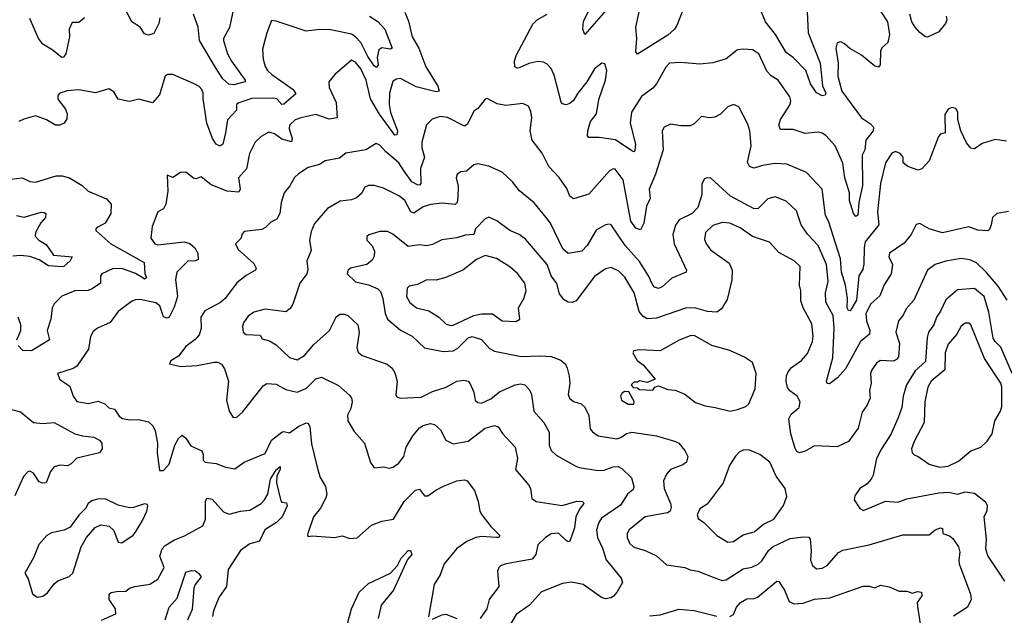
# Model space of a CAD drawing. Extents: x 1771496 to 1971148, y 471553 to 643630.
# Tile 421 of 656: x 1868011 to 1873243, y 583821 to 586986. Entities that reach past the tile are written whole.
import ezdxf

# ---------------------------------------------------------------- set-up
doc = ezdxf.new("R2010")
doc.units = 0

msp = doc.modelspace()

# ---------------------------------------------------------------- linework, layer by layer
at = {"layer": '0CON10XD'}
for points in [[(1872193.5, 587065), (1872201.4, 586915), (1872264.7, 586755), (1872276.9, 586635), (1872294.4, 586595), (1872292, 586585), (1872275, 586581.5), (1872245, 586597.5), (1872214.3, 586645), (1872189.3, 586715), (1872123, 586783), (1872085, 586810.4), (1872026.8, 586906.8), (1871974.8, 586974.8), (1871921.4, 587105)], [(1868755.4, 586995), (1868751.1, 586965), (1868725, 586912), (1868695, 586904), (1868675, 586910), (1868650.8, 586945), (1868606.9, 586975), (1868565.6, 587055)], [(1869147.9, 587045), (1869125.7, 586944.3), (1869094.2, 586885.8), (1869093.6, 586875), (1869116, 586805), (1869136.1, 586765), (1869208.9, 586665), (1869210, 586655), (1869149.8, 586640.2), (1869122.3, 586642.3), (1869090.7, 586670.7), (1869051.8, 586731.8), (1868966.5, 586875), (1868959.8, 586945), (1868934.8, 587015)], [(1871126.4, 587035), (1871015, 586907.5), (1871010, 586915), (1871004.3, 586935), (1871007.5, 586977.5), (1871051.5, 587065)], [(1871555.5, 587085), (1871503.8, 586955), (1871490, 586935), (1871455, 586903.8), (1871295, 586802.5), (1871286, 586816), (1871290, 586885), (1871285.5, 586945), (1871304.6, 587034.6)], [(1869870.7, 587005), (1869915.2, 586975.2), (1869951.3, 586935), (1869990.6, 586835), (1869981.4, 586828.6), (1869935, 586835.4), (1869919.2, 586825), (1869911.1, 586785), (1869916.5, 586746.5), (1869908.2, 586731.8), (1869895, 586741.3), (1869860.7, 586790.7), (1869823.5, 586865), (1869796.4, 586895), (1869775, 586908), (1869665, 586931.6), (1869605, 586934.1), (1869534, 586924), (1869375, 586977.5), (1869349.3, 586980.7), (1869324.2, 586915), (1869301.2, 586828.8), (1869305.7, 586775), (1869316.6, 586736.6), (1869328.1, 586715), (1869350.5, 586695), (1869465.4, 586615), (1869478.7, 586591.3), (1869415, 586536.4), (1869405, 586535.6), (1869377.8, 586565), (1869358.9, 586568.9), (1869245, 586566.4), (1869175, 586544.6), (1869164, 586535), (1869162.7, 586505), (1869116.2, 586453.8), (1869105.3, 586385), (1869091.4, 586325), (1869075, 586314.4), (1869055, 586324.4), (1869036.1, 586355), (1869005.2, 586435), (1868986.1, 586565), (1868986.7, 586595), (1868979.4, 586615), (1868965, 586630.5), (1868935, 586647), (1868825, 586693.6), (1868796.3, 586693.7), (1868784.6, 586685.4), (1868753.6, 586586.4), (1868717, 586543), (1868645, 586562.5), (1868595, 586550.8), (1868535, 586562.5), (1868511.5, 586601.5), (1868485, 586618.1), (1868415, 586597.5), (1868325, 586612.7), (1868263, 586607), (1868225, 586596), (1868213.6, 586583.6), (1868213.9, 586563.9), (1868255, 586510), (1868263.8, 586485), (1868261.7, 586458.3), (1868247.5, 586435), (1868225, 586425.8), (1868202.5, 586425), (1868154.2, 586454.2), (1868095, 586475.6), (1868033.7, 586456.3), (1868006, 586445)], [(1868355, 586996), (1868325, 586970), (1868290, 586970), (1868274.5, 586935.5), (1868275.5, 586895), (1868256.9, 586805), (1868245, 586787.1), (1868234.7, 586784.7), (1868184.7, 586824.7), (1868134.3, 586855), (1868111.9, 586885), (1868065, 586992.5)], [(1870058.6, 587025), (1870077.8, 586977.8), (1870097.3, 586895), (1870133.1, 586835), (1870169.6, 586735), (1870233, 586633), (1870240, 586605), (1870225, 586601.8), (1870118, 586628), (1870035, 586672.8), (1870011.1, 586668.9), (1869995, 586656.7), (1869976.9, 586595), (1869974.5, 586535), (1869982.1, 586492.1), (1870018.4, 586395), (1870015, 586373.8), (1870005, 586371.9), (1869923.3, 586483.3), (1869875.3, 586565), (1869853.3, 586665), (1869825, 586724.5), (1869795, 586760.6), (1869775, 586770), (1869686.7, 586695), (1869653.8, 586655), (1869655.8, 586625), (1869692.2, 586545), (1869699.2, 586465), (1869655, 586457.5), (1869585, 586482.3), (1869505, 586464.5), (1869475, 586454.4), (1869444.4, 586425), (1869442.5, 586405), (1869458.8, 586355), (1869455, 586335.8), (1869405, 586351), (1869365, 586380), (1869335, 586387.5), (1869294, 586365), (1869262.5, 586335), (1869232.9, 586275), (1869217.2, 586192.8), (1869173.9, 586146.1), (1869183.6, 586085), (1869175, 586070), (1869114.3, 586075), (1869028.5, 586108.5), (1868975, 586150), (1868949.5, 586140.5), (1868935, 586144.3), (1868895, 586175.6), (1868865, 586173.3), (1868825, 586147.5), (1868795, 586160), (1868798.6, 586075), (1868788.6, 586005), (1868775, 585981.2), (1868746.2, 585965), (1868715, 585887.5), (1868708, 585825), (1868730, 585795), (1868745, 585788.8), (1868884.6, 585804.6), (1868915, 585796.5), (1868942.7, 585772.7), (1868957.8, 585745), (1868959.2, 585710.8), (1868945.9, 585704.1), (1868905, 585701.9), (1868845.6, 585645), (1868840, 585605), (1868850, 585515), (1868832.3, 585457.7), (1868805, 585405.7), (1868795, 585399.4), (1868775, 585407.1), (1868756, 585465), (1868735, 585480.6), (1868651.8, 585498.2), (1868625, 585496.5), (1868605, 585487.5), (1868535, 585435.7), (1868492.5, 585377.5), (1868425, 585347.1), (1868401.4, 585328.6), (1868388, 585302), (1868377.5, 585235), (1868315, 585145.4), (1868295, 585132.5), (1868212.5, 585105), (1868224.5, 585074.5), (1868278, 585038), (1868295.4, 584985), (1868315, 584957.8), (1868375, 584946.4), (1868428.7, 584958.7), (1868464, 584945), (1868485, 584922.9), (1868516, 584916), (1868539.5, 584879.5), (1868557.4, 584867.4), (1868595, 584859.2), (1868645, 584862.1), (1868695, 584848.9), (1868718, 584828), (1868730.9, 584800.9), (1868744.3, 584735), (1868741.4, 584685), (1868755, 584590), (1868775, 584590), (1868806.1, 584623.9), (1868835.7, 584725), (1868855, 584761.2), (1868875, 584778), (1868895, 584762), (1868921.1, 584721.1), (1868979.4, 584695), (1868986.9, 584675), (1868985.8, 584645), (1868996.2, 584635), (1869055, 584627.7), (1869105, 584607.5), (1869155, 584600), (1869205, 584634.4), (1869315, 584680.8), (1869349, 584751), (1869405, 584794.5), (1869415, 584797.8), (1869445, 584791.1), (1869495, 584826.5), (1869535, 584844.2), (1869545, 584840), (1869553.6, 584823.6), (1869561.3, 584731.3), (1869590.9, 584615)], [(1872585, 587030), (1872623.3, 586975), (1872632.7, 586907.3), (1872623.8, 586865), (1872593.1, 586836.9), (1872585, 586817.5), (1872583.3, 586745), (1872575, 586733.8), (1872555, 586739.2), (1872485, 586797.7), (1872422.7, 586832.7), (1872395, 586856.9), (1872375, 586867.1), (1872355, 586863.3), (1872347.8, 586835), (1872360.6, 586755), (1872359.1, 586685), (1872380, 586605), (1872484.8, 586464.8), (1872533.1, 586433.1), (1872548.9, 586415), (1872546.5, 586395), (1872508.3, 586345), (1872501.5, 586295), (1872487.8, 586265), (1872490.4, 586105), (1872470.8, 586015), (1872465, 585946.7), (1872455, 585940), (1872441.2, 585955), (1872421.2, 586025), (1872420.5, 586065), (1872395.3, 586145.3), (1872385, 586223.3), (1872344.5, 586315), (1872295, 586371.1), (1872275, 586382.5), (1872255, 586387.5), (1872185, 586380.8), (1872121.5, 586401.5), (1872055, 586402.5), (1872045.5, 586425), (1872055, 586455.6), (1872105.4, 586535), (1872109.5, 586555), (1872104.2, 586575), (1872042, 586665), (1872005, 586687.1), (1871981.7, 586711.7), (1871938.6, 586805), (1871905, 586825.6), (1871855, 586829.2), (1871825, 586826.2), (1871765, 586778.1), (1871695, 586755.5), (1871625, 586750), (1871525, 586757.5), (1871465, 586754), (1871445, 586733.8), (1871395.3, 586644.7), (1871375, 586621.9), (1871315, 586577.8), (1871262.8, 586495), (1871255.3, 586435), (1871283.8, 586325), (1871280, 586290), (1871275, 586284.3), (1871265, 586288.6), (1871177.3, 586347.3), (1871090.5, 586360.5), (1871035, 586358.8), (1871029.2, 586369.2), (1871030, 586395), (1871044.4, 586445), (1871076.4, 586485), (1871088.3, 586561.7), (1871123.6, 586665), (1871131.4, 586715), (1871120.7, 586750.7), (1871105, 586753.8), (1871065.8, 586725), (1871025.4, 586654.6), (1870976.7, 586595), (1870955, 586556.2), (1870935, 586540), (1870915, 586534), (1870895, 586538), (1870887.8, 586547.8), (1870851.1, 586691.1), (1870835, 586725.8), (1870815, 586750), (1870795, 586760.5), (1870765, 586763.1), (1870717.7, 586752.3), (1870665, 586729.4), (1870655, 586727.5), (1870642, 586735), (1870640.5, 586765), (1870650, 586795), (1870737.6, 586962.4), (1870760.8, 586985), (1870815, 587014.5)], [(1872934.3, 587004.3), (1872937.5, 586985), (1872931.1, 586965), (1872895, 586920.9), (1872835, 586892.7), (1872824.3, 586894.3), (1872795, 586918.2), (1872770, 586945), (1872752.6, 586975), (1872741.6, 587015)], [(1873255, 586340.4), (1873195, 586348.3), (1873125, 586327.5), (1873085, 586300), (1873065, 586302.5), (1873041.7, 586331.7), (1873012.7, 586395), (1872995.7, 586455), (1872996.2, 586495), (1872985, 586513.3), (1872965, 586518.8), (1872945, 586510), (1872927.7, 586482.3), (1872930, 586385), (1872905, 586377.5), (1872893.3, 586365), (1872844.2, 586235.8), (1872805, 586193.3), (1872785, 586186.7), (1872730, 586205), (1872706.7, 586225), (1872705.8, 586255), (1872690.8, 586275), (1872665, 586285.5), (1872645, 586275.7), (1872612.2, 586225), (1872585.3, 586114.7), (1872569.5, 585965), (1872576.4, 585895), (1872504, 585805), (1872498, 585775), (1872497.4, 585687.4), (1872492.2, 585657.8), (1872471.1, 585625), (1872457.7, 585495), (1872425, 585439.4), (1872415, 585440), (1872407.8, 585455), (1872410.8, 585505), (1872399, 585575), (1872378.5, 585645), (1872372.7, 585715), (1872308.7, 585915), (1872293.2, 585945), (1872275.3, 586085.3), (1872192.9, 586172.9), (1872087.9, 586217.9), (1872025, 586220.9), (1871959.1, 586210.9), (1871915, 586196.7), (1871890, 586205), (1871879.1, 586229.1), (1871898.5, 586315), (1871891.1, 586395), (1871881.1, 586431.1), (1871856.9, 586475), (1871832, 586522), (1871805, 586534.5), (1871775, 586522.9), (1871735.6, 586484.4), (1871705, 586467.6), (1871675, 586464.7), (1871635, 586471.4), (1871595, 586432), (1871575, 586420.8), (1871525, 586421.4), (1871468.8, 586431.2), (1871435.8, 586414.2), (1871426, 586395), (1871431.4, 586295), (1871389.3, 586165), (1871355.5, 586085), (1871360.9, 586035), (1871342.1, 585995), (1871328.8, 585905), (1871310.5, 585869.5), (1871285, 585877.8), (1871258.8, 585915), (1871217.6, 586135), (1871175, 586191.1), (1871165, 586193.3), (1871145, 586181.9), (1871035, 586058.6), (1870955, 586034), (1870935, 586048), (1870919.4, 586089.4), (1870877.9, 586147.9), (1870823.8, 586205), (1870787, 586277), (1870735.4, 586345), (1870724.6, 586395), (1870732, 586465), (1870728, 586498), (1870715, 586525.8), (1870685, 586540), (1870595, 586529.1), (1870548.5, 586538.5), (1870495, 586566), (1870485, 586563.8), (1870445.7, 586514.3), (1870425, 586498.8), (1870390.2, 586429.8), (1870375, 586420), (1870285, 586465.4), (1870245, 586470.5), (1870203.8, 586456.2), (1870173.1, 586426.9), (1870148.5, 586335), (1870148.2, 586305), (1870161.6, 586255), (1870141.3, 586195), (1870143.1, 586115), (1870135, 586106.9), (1870125, 586108.4), (1870095, 586124.8), (1870055, 586180), (1870026.1, 586225), (1869955.9, 586285), (1869925, 586319.4), (1869905, 586327.1), (1869851.2, 586295), (1869745, 586275.8), (1869710.7, 586249.3), (1869633.8, 586236.2), (1869604, 586216), (1869545, 586199.6), (1869492.6, 586167.4), (1869472, 586148), (1869447.6, 586102.4), (1869416, 586065), (1869401.4, 586015), (1869394.4, 585955), (1869377.1, 585925), (1869345, 585909.2), (1869318.3, 585881.7), (1869298.7, 585871.3), (1869205, 585860), (1869193.1, 585846.9), (1869186.8, 585823.2), (1869158.8, 585795), (1869172, 585765), (1869255, 585690), (1869267.5, 585665), (1869264, 585655), (1869215, 585626.9), (1869165, 585588.1), (1869103.3, 585505), (1869077.6, 585482.4), (1868995, 585438.1), (1868973.1, 585405), (1868976.5, 585345), (1868965, 585311.4), (1868944.1, 585285.9), (1868895, 585248.9), (1868855, 585197.5), (1868815, 585173.3), (1868807.5, 585157.5), (1868865, 585142.9), (1868955, 585148.2), (1869045, 585166.2), (1869065, 585165.4), (1869084.3, 585155), (1869100.5, 585130.5), (1869121.5, 585065), (1869110.8, 584965), (1869123.8, 584905), (1869145, 584872.5), (1869165, 584873.8), (1869195, 584900.8), (1869305, 585040.8), (1869325, 585052.9), (1869375, 585048.5), (1869425, 585020.9), (1869485, 585006.5), (1869535, 585027.8), (1869585, 585078.1), (1869615, 585085.6), (1869705, 585042.2), (1869765, 584988.6), (1869775.3, 584975.3), (1869777.9, 584955), (1869770.6, 584919.4), (1869752.7, 584885), (1869754.4, 584855), (1869788.3, 584798.3), (1869844.3, 584735), (1869875, 584633.3), (1869895, 584603.8), (1869945, 584609.2), (1869975, 584602), (1869995, 584607.5), (1870025, 584627.1), (1870052.5, 584665), (1870064.6, 584715), (1870099.6, 584775), (1870135, 584816.7), (1870155, 584829.5), (1870195, 584840), (1870215.4, 584835.4), (1870247.2, 584807.2), (1870275, 584752), (1870315, 584732.5), (1870395, 584746.7), (1870485, 584814.5), (1870535, 584830), (1870553.2, 584823.2), (1870577, 584787), (1870645, 584714), (1870656.5, 584655), (1870646, 584595), (1870714.3, 584515)], [(1871636.4, 586113.6), (1871636.9, 586055), (1871615, 585988), (1871585, 585956.7), (1871515, 585922.5), (1871496.2, 585893.8), (1871482.7, 585845), (1871489.6, 585795), (1871555.4, 585655), (1871553.3, 585645), (1871477.4, 585612.6), (1871425, 585565.6), (1871405, 585558.1), (1871385, 585564.3), (1871375, 585575.7), (1871352.5, 585625), (1871305, 585700.4), (1871228, 585785), (1871155, 585896), (1871145, 585900), (1871125, 585895.7), (1871075, 585866.9), (1871026.7, 585785), (1870998.8, 585755), (1870925, 585742.7), (1870897.2, 585767.3), (1870832.2, 585905), (1870808.1, 585935), (1870745, 586012.9), (1870667, 586077), (1870629.2, 586125), (1870575.3, 586175.3), (1870505, 586206.9), (1870445, 586220), (1870425, 586214.3), (1870385, 586180), (1870355, 586177.5), (1870335.8, 586164.2), (1870331.4, 586145), (1870340.5, 586100.5), (1870340.4, 586045), (1870335.3, 586015), (1870325, 586003.2), (1870255, 586010.3), (1870196.4, 586003.6), (1870155, 585992.1), (1870105, 585957.5), (1870089.4, 585965), (1870057.5, 586025), (1870028.8, 586048.8), (1869945, 586090), (1869895, 586105.2), (1869864.5, 586105.5), (1869845, 586096.2), (1869827.2, 586062.8), (1869801.3, 586038.7), (1869775, 586028.1), (1869715, 586021.5), (1869647.8, 585982.2), (1869577.4, 585902.6), (1869559.9, 585860.1), (1869552, 585815), (1869560.5, 585759.5), (1869536.9, 585705), (1869541.9, 585658.1), (1869538, 585635), (1869499.2, 585585), (1869462.5, 585475), (1869448.7, 585451.3), (1869425, 585432.9), (1869315, 585447.8), (1869255, 585432.5), (1869225, 585410), (1869200.6, 585375), (1869194.5, 585355), (1869199.2, 585325), (1869215, 585312.7), (1869288.9, 585308.9), (1869299.3, 585289.3), (1869338.9, 585278.9), (1869375, 585257.5), (1869445, 585190.6), (1869485, 585177.8), (1869525, 585200.9), (1869575, 585260.4), (1869657.1, 585335), (1869695, 585408.1), (1869715, 585420.6), (1869735, 585421.4), (1869755, 585414), (1869808.1, 585365), (1869814.5, 585325), (1869802.1, 585242.1), (1869810, 585220), (1869830.8, 585200.8), (1869963.8, 585155), (1869990, 585135), (1870005, 585110), (1870016.7, 585065), (1870010.3, 584990.3), (1870015, 584981.2), (1870034.2, 584974.2), (1870145, 584979.5), (1870205, 585010.4), (1870276.7, 585033.3), (1870335, 585065.5), (1870370.9, 585070.9), (1870394.5, 585064.5), (1870404.2, 585055), (1870425, 585006.7), (1870432.2, 584965), (1870445, 584951.9), (1870465, 584947.8), (1870515, 584970.9), (1870561.7, 585008.3), (1870644.7, 585045.3), (1870675, 585050.5), (1870695, 585045.8), (1870719.8, 585019.8), (1870730.5, 584995), (1870743.5, 584905), (1870796, 584846), (1870824.4, 584795), (1870824.5, 584725), (1870836.1, 584696.1), (1870862.6, 584672.6), (1870966.7, 584613.3), (1870985, 584605.6), (1871085, 584589.6), (1871116.9, 584593.1), (1871165, 584610), (1871190.9, 584610.9), (1871211.3, 584601.3), (1871262.1, 584552.1), (1871275.4, 584505), (1871270.8, 584489.2), (1871241.5, 584465), (1871203.2, 584406.8), (1871102.1, 584337.9), (1871088.5, 584315), (1871077.1, 584275), (1871081.5, 584235), (1871108.2, 584178.2), (1871127.9, 584115), (1871207.9, 584017.9), (1871213.8, 583995), (1871186.7, 583945), (1871167, 583923), (1871155, 583914), (1871125, 583909.2), (1871103.3, 583915), (1871005, 583985.6), (1870943.4, 583996.6), (1870895, 583990.5), (1870783.8, 583946.2), (1870720.6, 583875), (1870648.9, 583825), (1870578.5, 583705)], [(1867935, 586134), (1868025, 586146.2), (1868065, 586125.8), (1868095, 586122.2), (1868205, 586155.5), (1868236.3, 586156.3), (1868276.1, 586146.1), (1868343.8, 586105), (1868375, 586074.4), (1868473.3, 586033.3), (1868496.9, 586005), (1868496.4, 585955), (1868465, 585904.3), (1868425.9, 585884.1), (1868416.7, 585875), (1868416.7, 585865), (1868495.6, 585795), (1868672.5, 585695), (1868677.1, 585637.1), (1868685.3, 585614.7), (1868675, 585606.7), (1868661.8, 585615), (1868626.3, 585636.3), (1868555, 585663.7), (1868505, 585661.9), (1868448.1, 585635), (1868440, 585625), (1868440.8, 585585), (1868397.1, 585555), (1868375, 585547.1), (1868304.7, 585545.3), (1868235, 585517.1), (1868195, 585475.8), (1868183.8, 585455), (1868177.5, 585395), (1868158.1, 585335), (1868170, 585285), (1868075, 585227.1), (1868028.3, 585228.3), (1868003.3, 585255)], [(1873265, 585967.1), (1873204.3, 585955.7), (1873180, 585935), (1873174.4, 585895), (1873165, 585871.2), (1873155, 585864), (1873102.3, 585867.7), (1873055, 585885.8), (1872915, 585853.4), (1872845, 585874.4), (1872795, 585902), (1872775, 585897.5), (1872748, 585845), (1872710.9, 585799.1), (1872634, 585745), (1872630, 585725), (1872650, 585685), (1872642.1, 585635), (1872605, 585576.9), (1872581.5, 585518.5), (1872535, 585475.4), (1872508, 585425), (1872510.8, 585385), (1872529.2, 585335), (1872526.4, 585315), (1872478.9, 585275), (1872399.2, 585130.9), (1872356.9, 585083.1), (1872315, 585050.6), (1872302.2, 585052.2), (1872298.9, 585065), (1872331.5, 585188.5), (1872338.8, 585348.8), (1872333.8, 585413.8), (1872295.9, 585485), (1872294.1, 585535), (1872308.2, 585595), (1872298.7, 585685), (1872255, 585785.5), (1872196.9, 585846.9), (1872163.1, 585895), (1872139.4, 585969.4), (1872085, 586020.9), (1872025, 586044.6), (1871986.5, 586033.5), (1871935, 585983.1), (1871915, 585981.2), (1871787.8, 586047.8), (1871683.9, 586143.9), (1871665, 586146.2), (1871649.5, 586140.5), (1871636.4, 586113.6)], [(1867995, 585945.4), (1868035, 585936), (1868125, 585962.9), (1868141.2, 585961.2), (1868149.5, 585955), (1868147.9, 585935), (1868123.7, 585906.3), (1868095.5, 585855), (1868094.4, 585835), (1868113.3, 585815), (1868151.5, 585791.5), (1868191.8, 585735), (1868290, 585725), (1868278.9, 585705), (1868246.4, 585673.6), (1868237.7, 585672.3), (1868165, 585677.2), (1868115, 585709.6), (1868065, 585726.8), (1868015, 585732), (1867975, 585728.7)], [(1873259.4, 585495), (1873210.5, 585570.5), (1873147.5, 585645), (1873095, 585693.1), (1873060.9, 585709.1), (1873013.8, 585716.2), (1872933.2, 585703.2), (1872875.4, 585684.6), (1872834.4, 585655), (1872762.2, 585495), (1872721.5, 585448.5), (1872705.7, 585415), (1872680.5, 585385), (1872667.5, 585325), (1872686.7, 585265), (1872681.1, 585195), (1872670.4, 585179.6), (1872655, 585171.8), (1872584.4, 585175), (1872565, 585160.8), (1872539.2, 585125), (1872533.1, 585105), (1872535.3, 585055.3), (1872527.8, 585015), (1872530.6, 584975), (1872512.9, 584935), (1872488.9, 584901.1), (1872466.9, 584815), (1872415.6, 584745), (1872355, 584716), (1872235, 584721.2), (1872185, 584693.8), (1872155, 584684.7), (1872140.8, 584690.8), (1872132.1, 584707.9), (1872109.5, 584785), (1872098.9, 584865), (1872111.1, 584888.9), (1872154.2, 584925), (1872159.4, 584955), (1872142.5, 584985), (1872104, 585014), (1872091.7, 585031.7), (1872084.4, 585064.4), (1872086.8, 585093.2), (1872094.2, 585115), (1872112, 585138), (1872166, 585174), (1872198.1, 585211.9), (1872224.6, 585275), (1872228.2, 585305), (1872220, 585370), (1872174.5, 585455), (1872162.3, 585492.3), (1872162.1, 585545), (1872154.7, 585575.3), (1872158.1, 585675), (1872126, 585705), (1872045, 585748.5), (1871995, 585803.3), (1871905, 585833.2), (1871840.1, 585880.1), (1871785, 585904.6), (1871745, 585907.5), (1871695, 585891.3), (1871656.2, 585855), (1871649.7, 585820.3), (1871657.7, 585797.7), (1871682.2, 585762.2), (1871782.1, 585692.1), (1871796.9, 585655), (1871796.3, 585603.7), (1871771.1, 585498.9), (1871740.9, 585449.1), (1871715, 585432.5), (1871665.5, 585434.5), (1871605, 585453.6), (1871555, 585454.5), (1871395, 585400.3), (1871345, 585397.1), (1871325, 585409.3), (1871302.5, 585435), (1871276.7, 585535), (1871227.1, 585617.1), (1871195, 585649.4), (1871155, 585668.1), (1871125, 585661.4), (1871065, 585620.6), (1870967.6, 585492.4), (1870946.5, 585483.5), (1870925, 585484.8), (1870905, 585497.8), (1870879, 585529), (1870865, 585583.1), (1870834.8, 585624.8), (1870815, 585685.5), (1870699.3, 585819.3), (1870665, 585843.5), (1870615.3, 585865.3), (1870546.2, 585916.2), (1870505, 585935.7), (1870485, 585927.1), (1870434, 585875), (1870425.4, 585844.6), (1870378.5, 585841.5), (1870335, 585826.2), (1870255, 585816.4), (1870205, 585791.2), (1870175.3, 585784.7), (1870135, 585789.6), (1870075, 585780), (1869995, 585845.6), (1869965, 585859.4), (1869925, 585859.4), (1869867, 585843), (1869856, 585834), (1869856, 585815), (1869883.9, 585783.9), (1869896.2, 585755), (1869895, 585730), (1869885, 585707.5), (1869856, 585685), (1869768.8, 585665), (1869755, 585653.3), (1869750.8, 585635), (1869795, 585592.2), (1869865, 585577.1), (1869915, 585556.2), (1869928.8, 585541.2), (1869941.3, 585505), (1869953.2, 585425), (1869965.9, 585395), (1870035, 585336.8), (1870096.9, 585305), (1870162.9, 585242.9), (1870262.2, 585222.2), (1870315, 585226.7), (1870340.3, 585239.7), (1870395, 585294.5), (1870415, 585302.5), (1870465, 585286.7), (1870508, 585238), (1870535, 585224.5), (1870675.6, 585195.6), (1870775, 585199.7), (1870835, 585195.3), (1870887.1, 585177.1), (1870910.8, 585155), (1870921.2, 585135), (1870931.4, 585091.4), (1870934.6, 585055), (1870926.2, 584995), (1870932.2, 584975), (1870955, 584957.8), (1870995.8, 584945), (1871015, 584927.1), (1871035, 584882.5), (1871042.6, 584812.6), (1871055, 584795.7), (1871085.4, 584775.4), (1871185, 584758.2), (1871205, 584765.4), (1871235, 584787.9), (1871265, 584793.3), (1871395.5, 584775.5), (1871496.7, 584745), (1871513.3, 584735), (1871545, 584697.5), (1871561.2, 584665), (1871553.8, 584635), (1871535, 584621.4), (1871470, 584595), (1871448.5, 584571.5), (1871431.8, 584535), (1871436.4, 584495), (1871470, 584415), (1871473.8, 584395), (1871468.1, 584375), (1871453.3, 584365), (1871335, 584344.1), (1871250.4, 584275), (1871239.6, 584255), (1871238.9, 584235), (1871252, 584205), (1871275, 584182.9), (1871335, 584165.4), (1871395, 584136.8), (1871449.1, 584089.1), (1871545, 584075.7), (1871575, 584062.9), (1871615.5, 584055.5), (1871705, 584020), (1871745, 584006.2), (1871765, 584008.7), (1871855, 584067.3), (1871902.6, 584077.4), (1871935, 584092.1), (1871955, 584110.9), (1871992.3, 584167.7), (1872015, 584187.2), (1872105, 584228.5), (1872175, 584238.9), (1872205, 584236), (1872212.5, 584225), (1872217.8, 584165), (1872213.6, 584113.6), (1872225, 584086), (1872245, 584068.6), (1872275, 584071.9), (1872302, 584085), (1872362, 584155), (1872385, 584166.9), (1872525, 584196.2), (1872705, 584249.2), (1872845, 584249.2), (1872876.2, 584275), (1872905, 584285.7), (1872915, 584282.5), (1872917.5, 584255), (1872952.5, 584242.5), (1872969.6, 584229.6), (1873000.8, 584185), (1873006.7, 584156.7), (1873001.8, 584115), (1873003.8, 584095), (1873064.1, 583934.1), (1873067.7, 583905), (1873048, 583865), (1872973.6, 583816.4)], [(1870305, 585360.9), (1870315, 585361.8), (1870425, 585414.7), (1870465, 585423.3), (1870522.9, 585422.9), (1870575.5, 585385.5), (1870648.2, 585381.8), (1870669.2, 585395), (1870662.2, 585455), (1870689.5, 585505), (1870701.8, 585545), (1870696.2, 585585), (1870657.1, 585637.1), (1870615, 585672.8), (1870545, 585716.8), (1870485, 585732.1), (1870438, 585712), (1870365.6, 585655), (1870275, 585616.4), (1870225, 585601.1), (1870175, 585603.3), (1870125, 585577.8), (1870080.4, 585569.6), (1870070.9, 585559.1), (1870067.1, 585515), (1870085, 585482.2), (1870120.8, 585455), (1870185, 585438.7), (1870237.2, 585407.2), (1870277.3, 585367.3), (1870305, 585360.9)], [(1873285.8, 585105.8), (1873225.3, 585245), (1873195, 585275.4), (1873185, 585294.4), (1873161.9, 585431.9), (1873135.9, 585515), (1873085, 585558), (1872995, 585551.1), (1872932, 585498), (1872905, 585436.9), (1872882.3, 585405), (1872868.7, 585365), (1872840.3, 585325), (1872833.1, 585296.9), (1872825, 585170), (1872770.3, 585119.7), (1872723.3, 585045), (1872705.3, 584985), (1872699.6, 584925), (1872681.5, 584875), (1872642.5, 584785), (1872591.5, 584705), (1872565, 584653.8), (1872546.7, 584565), (1872536.4, 584543.6), (1872512.8, 584517.2), (1872475.8, 584494.2), (1872448.8, 584455), (1872446.2, 584435), (1872475, 584388.8), (1872495, 584378.8), (1872612.4, 584427.6), (1872677.3, 584422.7), (1872725, 584439.1), (1872895, 584471.5), (1872945, 584474.7), (1872995.6, 584464.4), (1873035, 584477.2), (1873085, 584469.7), (1873144.1, 584424.1), (1873152.9, 584405), (1873150, 584375), (1873135.4, 584345), (1873147, 584225), (1873143.6, 584175), (1873155.3, 584135.3), (1873245, 584002.2)], [(1867996, 585285), (1868016.9, 585335), (1868017.8, 585365), (1868003.3, 585405)], [(1872898.8, 584608.8), (1872945, 584614.2), (1872999.3, 584640.7), (1873065, 584694.7), (1873118.9, 584715), (1873152.9, 584747.1), (1873178.2, 584785), (1873193.3, 584855), (1873222.6, 584905), (1873229.8, 584930.2), (1873229.5, 585035), (1873224.5, 585054.5), (1873137.4, 585185), (1873065.6, 585365), (1873055, 585374), (1873035, 585372.9), (1873015, 585357.5), (1872990.8, 585315), (1872945, 585260.9), (1872929.8, 585215), (1872927.5, 585125), (1872854.4, 585065.6), (1872836.6, 585033.4), (1872820.8, 584955), (1872817.2, 584845), (1872764.6, 584745), (1872750.4, 584705), (1872754.5, 584685), (1872765, 584673.1), (1872785.7, 584665), (1872843.9, 584623.9), (1872898.8, 584608.8)], [(1871785.9, 584905.9), (1871825, 584914.2), (1871869.1, 584930.9), (1871885, 584943.8), (1871919.2, 585025), (1871925.4, 585105), (1871904.5, 585164.5), (1871863, 585193), (1871785, 585228), (1871688.8, 585255), (1871595, 585307.3), (1871575, 585306), (1871515, 585283.4), (1871415, 585226.9), (1871305, 585231.4), (1871274.2, 585225.8), (1871270, 585215), (1871291.8, 585175), (1871325, 585151.1), (1871387.5, 585075), (1871345, 585057.5), (1871305, 585067.5), (1871295, 585060), (1871275, 585060), (1871260, 585045), (1871271.7, 585031.7), (1871295, 585030), (1871305, 585020), (1871375, 585017.5), (1871387, 585033), (1871405, 585040), (1871455, 585020), (1871495, 585017.5), (1871545, 584995.8), (1871602.4, 584952.4), (1871654.5, 584934.5), (1871707.5, 584925), (1871785.9, 584905.9)], [(1871245, 584942.9), (1871275, 584943.3), (1871277, 584957), (1871248.3, 585008.3), (1871225, 585010), (1871211.2, 584998.8), (1871203.8, 584985), (1871210, 584965), (1871245, 584942.9)], [(1867935, 584923.3), (1868015, 584902.2), (1868085, 584845.5), (1868135, 584840.4), (1868195, 584845.6), (1868305, 584786.1), (1868345, 584773.9), (1868405, 584767.3), (1868435, 584751.4), (1868448.6, 584735), (1868450, 584705), (1868435.4, 584684.6), (1868315, 584656.2), (1868285, 584625.6), (1868265, 584615.6), (1868225, 584618.6), (1868195, 584609.2), (1868174.4, 584585), (1868152.5, 584525), (1868135, 584522.9), (1868115, 584530.6), (1868085, 584575.6), (1868066.1, 584586.1), (1868055, 584583.3), (1868031.7, 584558.3), (1867985, 584456)], [(1871775, 584210.4), (1871805, 584213.3), (1871855, 584248.4), (1871914.3, 584265), (1871964.5, 584305), (1872018.7, 584331.3), (1872070.5, 584405), (1872087.3, 584452.7), (1872078.1, 584495), (1872030.8, 584560.8), (1871997.3, 584635), (1871945, 584675.3), (1871885, 584700.9), (1871855, 584699.2), (1871835, 584688), (1871815, 584666), (1871783.1, 584616.9), (1871748.6, 584525), (1871665, 584411.2), (1871625, 584386.7), (1871611.2, 584355), (1871617.5, 584335), (1871646.7, 584315), (1871715, 584245.7), (1871775, 584210.4)], [(1868445.5, 583794.5), (1868521.7, 583828.3), (1868521.1, 583855), (1868486.4, 583905), (1868487.3, 583932.7), (1868498, 583942), (1868525, 583948), (1868575, 583948.8), (1868594.4, 583965.6), (1868622.5, 583975), (1868703.4, 583986.6), (1868745, 584012.9), (1868778.9, 584075), (1868756.5, 584135), (1868769.1, 584175), (1868785, 584192.2), (1868830.2, 584219.8), (1868887.4, 584242.6), (1868983.9, 584296.1), (1868998.4, 584331.6), (1868998, 584425), (1869005, 584444.3), (1869035, 584437.5), (1869095, 584370), (1869125, 584357.8), (1869185, 584374.3), (1869235, 584378.9), (1869294, 584416), (1869313.1, 584435), (1869329.2, 584465), (1869344.1, 584545), (1869375, 584594.4), (1869395, 584611.2), (1869395.8, 584595), (1869378.4, 584561.6), (1869376.3, 584525), (1869398.5, 584428.5), (1869405, 584421.4), (1869428.7, 584418.7), (1869433.4, 584403.4), (1869405.3, 584344.7), (1869376, 584314), (1869314.5, 584275), (1869285, 584214.5), (1869235, 584200), (1869184.4, 584165.6), (1869120, 584065), (1869111.1, 583975), (1869069.5, 583915), (1869040.6, 583845), (1869035.8, 583815)], [(1869590.9, 584615), (1869606.4, 584556.4), (1869636.2, 584506.2), (1869642.9, 584465), (1869638.8, 584445), (1869609.8, 584390.2), (1869572.9, 584345), (1869542.5, 584255), (1869540, 584245), (1869545, 584240), (1869565, 584243.3), (1869683.9, 584233.9), (1869725, 584243.3), (1869765, 584230), (1869805, 584233.3), (1869880.2, 584299.8), (1869935, 584321.1), (1869997.9, 584332.1), (1870055, 584425.6), (1870115, 584485.6), (1870135, 584492), (1870163.3, 584455), (1870180, 584455), (1870223.4, 584486.6), (1870263.6, 584506.4), (1870335, 584535.5), (1870375, 584540), (1870388.8, 584535), (1870428, 584485), (1870447.5, 584425), (1870456, 584375), (1870467.5, 584355), (1870515, 584293.1), (1870563.3, 584245), (1870557.5, 584235), (1870544.5, 584234.5), (1870465, 584240), (1870435.3, 584234.7), (1870387.6, 584212.4), (1870335, 584175.5), (1870267.3, 584095), (1870245, 584036), (1870213.3, 583985), (1870183.3, 583813.3)], [(1870714.3, 584515), (1870725.7, 584495), (1870732.1, 584442.1), (1870755, 584425.7), (1870894.2, 584404.2), (1870972.4, 584427.6), (1871003.3, 584425), (1871009.2, 584415), (1870985.4, 584385), (1870966.2, 584345), (1870959.1, 584285), (1870935, 584214.2), (1870925, 584211.9), (1870915, 584217.8), (1870875, 584257.6), (1870835, 584253.7), (1870806.1, 584235), (1870765.5, 584195), (1870754.6, 584145), (1870735, 584118.5), (1870595.6, 584094.4), (1870565.7, 584084.3), (1870558, 584075), (1870550, 584055), (1870558.2, 583975), (1870505.4, 583905), (1870493.2, 583855), (1870458.7, 583805)], [(1868105, 583918), (1868135, 583922), (1868159.8, 583940.2), (1868195, 583988.8), (1868213.8, 584005), (1868275, 584028.1), (1868294.3, 584045), (1868337.8, 584185), (1868366, 584234), (1868412.2, 584287.8), (1868442.3, 584302.3), (1868486.7, 584295), (1868511.3, 584271.3), (1868535, 584210), (1868555, 584206), (1868613.7, 584246.3), (1868627.6, 584262.4), (1868664.3, 584325), (1868687.5, 584375), (1868693, 584403), (1868690, 584410), (1868675, 584413.3), (1868616.8, 584393.2), (1868595, 584391.9), (1868535, 584405.7), (1868465, 584439.2), (1868425, 584438.1), (1868395, 584429.4), (1868374.7, 584415.3), (1868360.6, 584389.4), (1868325, 584354), (1868280.4, 584289.6), (1868247, 584273), (1868180.7, 584259.3), (1868156.2, 584245), (1868113, 584197), (1868085, 584126.7), (1868038.8, 584045), (1868056, 584015), (1868078.8, 583935), (1868105, 583918)], [(1869735, 583710), (1869774.7, 583855.3), (1869815.4, 583944.6), (1869865, 583989.4), (1869982.5, 584045), (1870019.4, 584085), (1870038.2, 584125), (1870075.7, 584165.7), (1870087.5, 584165), (1870095.5, 584144.5), (1870072.6, 584117.4), (1869997.9, 583955), (1869932.7, 583875), (1869916.4, 583805)], [(1868785, 583796.9), (1868805.2, 583864.8), (1868848, 583912), (1868895, 584050), (1868925, 584059.1), (1868945, 584057), (1868962.4, 584045), (1868975.3, 584025), (1868944.1, 583985), (1868936.5, 583965), (1868928.7, 583851.3), (1868902.2, 583795)], [(1871785, 583814.2), (1871804.5, 583825.5), (1871820.6, 583865), (1871840.8, 583889.2), (1871875, 583908.2), (1871915, 583911.2), (1871931.7, 583918.3), (1872035, 584001.9), (1872045, 584001.2), (1872075.6, 583955), (1872100, 583895), (1872125, 583881.2), (1872175, 583885.5), (1872235, 583906.4), (1872316.5, 583913.5), (1872493.8, 583976.2), (1872525.9, 583975.9), (1872555, 583967.5), (1872585, 583981.4), (1872632.2, 583972.2), (1872685, 583949.4), (1872725, 583949.4), (1872755, 583938.8), (1872782.7, 583947.3), (1872804.1, 583944.1), (1872804.3, 583925), (1872780.6, 583889.4), (1872783.5, 583855), (1872796.1, 583775)], [(1871357.5, 583817.5), (1871415, 583824.5), (1871514.2, 583854.2), (1871595, 583846.9), (1871715, 583816.9)], [(1870205, 583801.4), (1870255, 583824.4), (1870275, 583827.1), (1870335, 583803.8)]]:
    msp.add_lwpolyline(points, dxfattribs=at)

doc.saveas('drawing.dxf')
